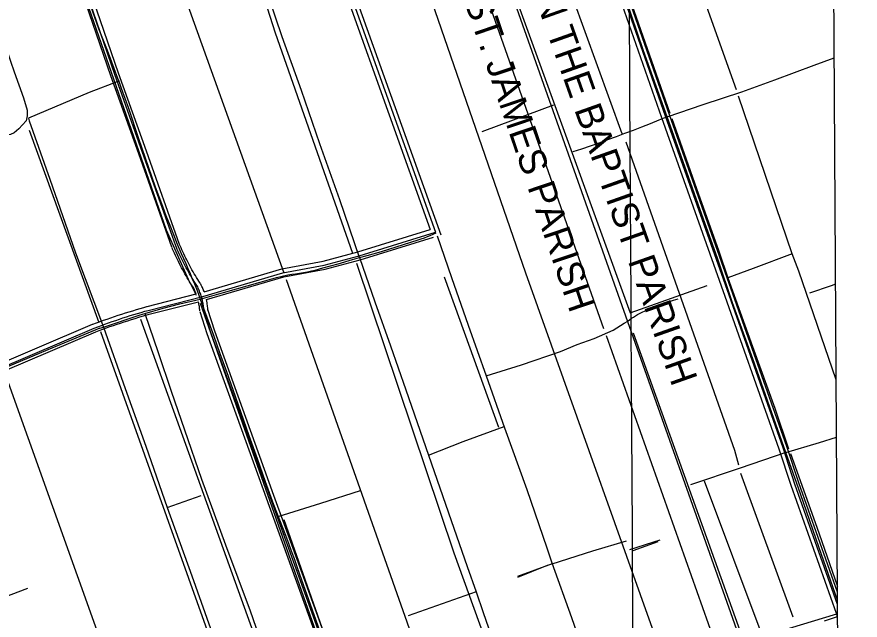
# Model space of a CAD drawing. Extents: x 3477039 to 3515015, y 546746 to 572297.
# Drawn here: x 3484261 to 3487378, y 553087 to 555318 of the extents above; entities that cross this region are included whole.
import ezdxf

# ---------------------------------------------------------------- set-up
doc = ezdxf.new("R2010")
doc.units = 0
for name, color, linetype in [('V-ANNO-SYMB', 7, 'Continuous'), ('V-DTCH-CNTR', 7, 'Continuous'), ('V-GRID-MAJR', 7, 'Continuous'), ('V-ROAD-CNTR', 7, 'Continuous'), ('V-SITE-VEGE', 7, 'Continuous'), ('V-TOPO-BNDY', 7, 'Continuous'), ('V-TOPO-GNAM-IDEN', 7, 'Continuous'), ('V-TOPO-SHOR', 7, 'Continuous')]:
    doc.layers.add(name, color=color, linetype=linetype)

msp = doc.modelspace()

# ---------------------------------------------------------------- linework, layer by layer
at = {"layer": 'V-ANNO-SYMB'}
msp.add_lwpolyline([(3487280.7, 555437.8), (3500171.5, 555514.5), (3500191.1, 552220.1), (3487300.3, 552143.4)], close=True, dxfattribs=at)
at = {"layer": 'V-DTCH-CNTR'}
for p, q in [((3485910, 553748.2), (3486062, 553803.1)), ((3485782.7, 553697.4), (3485910, 553748.2)), ((3484816.4, 553503.5), (3484941.3, 553547.6)), ((3486526.2, 553347.9), (3486638.8, 553384)), ((3486239.5, 553295.1), (3486111, 553248.8)), ((3485958.6, 553191.4), (3485706.9, 553103.3))]:
    msp.add_line(p, q, dxfattribs=at)
for points in [[(3487294.2, 553160.7), (3487226.6, 553354.4), (3487156.8, 553554), (3487103.2, 553706.9), (3487044.6, 553875.3), (3486981, 554053.9), (3486906.5, 554261.1), (3486850.6, 554426.2), (3486786.6, 554604.1), (3486716.4, 554802.9), (3486664.4, 554948.7), (3486577, 555192.3), (3486508.8, 555393.9), (3486436.6, 555597.8), (3486408.3, 555673.5), (3486403.2, 555687.8)], [(3484429, 555662.7), (3484482, 555502.8), (3484562.7, 555275.1)], [(3485527.6, 554427.9), (3485454.4, 554641.2), (3485380.7, 554848.3), (3485312.5, 555045.4), (3485241.5, 555244.9), (3485170.2, 555456.6)], [(3484562.7, 555275.1), (3484577.2, 555238.5), (3484591.4, 555201.8), (3484605.4, 555165.1), (3484619.3, 555128.2), (3484632.9, 555091.3), (3484637, 555080.2)], [(3486664.4, 554948.7), (3486797.3, 554993.6), (3486940.1, 555040.8), (3487061.9, 555085.4), (3487207.9, 555139.7), (3487282.3, 555166.4)], [(3484637, 555080.2), (3484527.4, 555038.3), (3484399.2, 554984.6), (3484303, 554943.8), (3484306.5, 554934.3)], [(3484637, 555080.2), (3484646.4, 555054.4), (3484659.6, 555017.3), (3484672.7, 554980.2), (3484685.5, 554943), (3484698.2, 554905.7), (3484710.6, 554868.4), (3484722.5, 554832.5), (3484734.6, 554796.7), (3484746.9, 554761), (3484759.5, 554725.3), (3484772.2, 554689.7), (3484785.2, 554654.2), (3484798.4, 554618.7), (3484811.8, 554583.4), (3484825.4, 554548.1), (3484839.2, 554512.9), (3484853.2, 554477.8), (3484867.4, 554442.7), (3484876.2, 554424.4), (3484884.7, 554405.9), (3484893, 554387.4), (3484901.1, 554368.7), (3484909.1, 554350), (3484916.8, 554331.2), (3484924.3, 554312.3), (3484931.6, 554293.3), (3484938.7, 554274.2), (3484963, 554207.5), (3484987.2, 554140.8), (3485011.1, 554073.9), (3485034.9, 554007), (3485058.5, 553940), (3485088.3, 553854.8), (3485118.2, 553769.7), (3485148.4, 553684.6), (3485178.8, 553599.7), (3485209.4, 553514.8), (3485220.8, 553486.4), (3485226.9, 553471), (3485232, 553458), (3485243, 553429.5), (3485253.8, 553400.9), (3485264.5, 553372.3), (3485274.9, 553343.6), (3485285.1, 553314.8), (3485295.1, 553285.9), (3485304.9, 553257), (3485351.8, 553125.2), (3485398.5, 552993.3)], [(3485980, 554894.2), (3486149.6, 554956.9), (3486245.9, 554992.6)], [(3486664.4, 554948.7), (3486633.1, 554935.8), (3486601.7, 554923.2), (3486570.2, 554910.7), (3486538.7, 554898.5), (3486507.1, 554886.5), (3486475.4, 554874.7), (3486443.6, 554863.1), (3486411.8, 554851.7), (3486379.9, 554840.5), (3486347.9, 554829.5), (3486315.8, 554818.7)], [(3484306.5, 554934.3), (3484382, 554718.4), (3484477.3, 554446.2), (3484580.2, 554170.7)], [(3484567.5, 554166.5), (3484580.2, 554170.7), (3484715.9, 554215.7), (3484733.9, 554221), (3484801.4, 554241.2), (3484862.7, 554257), (3484938.7, 554274.2), (3485024.5, 554298.6), (3485160.2, 554337.6), (3485220.4, 554353.8), (3485261.9, 554364.5), (3485276.5, 554366.3), (3485291.1, 554368.3), (3485305.7, 554370.6), (3485320.2, 554373.1), (3485334.7, 554375.8), (3485349.1, 554378.8), (3485363.5, 554382), (3485391.8, 554389.8), (3485420.2, 554397.4), (3485448.6, 554404.8), (3485501.8, 554420.4), (3485527.6, 554427.9), (3485555.1, 554435.8), (3485608.4, 554451.1), (3485635.7, 554459.2), (3485663, 554467.4), (3485690.3, 554475.8), (3485717.4, 554484.5), (3485744.5, 554493.3), (3485755.7, 554497.2), (3485766.9, 554501.2), (3485777.9, 554505.5), (3485788.9, 554509.9), (3485799.8, 554514.5), (3485810.7, 554519.2)], [(3485527.6, 554427.9), (3485584.4, 554264.7), (3485641.3, 554101.5), (3485698.2, 553938.4), (3485740.6, 553817.9), (3485782.7, 553697.4), (3485824.5, 553576.7), (3485866, 553456), (3485895.9, 553371), (3485925.7, 553286), (3485958.6, 553191.4), (3485984.7, 553115.9), (3486014, 553030.7)], [(3487287.3, 554329.9), (3487270.4, 554323.8), (3487190.2, 554296.7)], [(3485995.7, 553990.8), (3486125.5, 554031.9), (3486270.4, 554080.3), (3486332.2, 554106.3), (3486394.3, 554128.8), (3486464.8, 554159.1), (3486478.2, 554168.1), (3486491.7, 554176.8), (3486505.4, 554185.3), (3486519.1, 554193.5), (3486526, 554198.6), (3486532.9, 554203.5), (3486540, 554208.2), (3486547.2, 554212.8), (3486554.5, 554217.1), (3486561.9, 554221.3), (3486569.5, 554225.2), (3486586.1, 554232.2), (3486602.9, 554239), (3486619.7, 554245.6), (3486636.6, 554252), (3486653.6, 554258.2), (3486670.6, 554264.2), (3486687.7, 554270), (3486704.9, 554275.6)], [(3484733.9, 554221), (3484782.3, 554077.5), (3484830.9, 553934), (3484879.7, 553790.6), (3484943.6, 553608.4), (3485031.2, 553365.8), (3485122.6, 553121.1), (3485187.7, 552933.3), (3485189.2, 552929), (3485266.3, 552714.8), (3485342.2, 552501), (3485397.8, 552349), (3485475.8, 552139.7), (3485478.4, 552132.4)], [(3484580.2, 554170.7), (3484660.3, 553944.2), (3484737, 553730.4), (3484816.4, 553503.5), (3484907.4, 553251.7), (3484976.7, 553056.1), (3485072.4, 552793.6), (3485107.4, 552701.4), (3485110, 552694.4), (3485185.5, 552481.4), (3485278.8, 552219.3), (3485310.1, 552131.4)], [(3484567.5, 554166.5), (3484375.3, 554086.7), (3484202, 554014.4), (3484115.2, 553973.7), (3484030.7, 553939.2), (3483909.8, 553892.7), (3483811.2, 553848.7), (3483704.7, 553807.1)], [(3487103.2, 553706.9), (3487227.7, 553744), (3487290.7, 553763.4)], [(3487103.2, 553706.9), (3486934.5, 553648.9), (3486750.7, 553588.2)], [(3485226.9, 553471), (3485384.3, 553520.3), (3485530.5, 553566.4)], [(3486239.5, 553295.1), (3486389.9, 553343.5), (3486514.5, 553380.5)], [(3483971.2, 553075.5), (3484131.9, 553141), (3484213, 553172), (3484301, 553205.7)], [(3487246.7, 553085), (3487279.6, 553096), (3487294.6, 553101.2)]]:
    msp.add_lwpolyline(points, dxfattribs=at)
at = {"layer": 'V-GRID-MAJR'}
msp.add_spline([(3486543.6, 552138.8), (3486509.2, 558197.8), (3486474.8, 564258.8), (3486440.4, 570319.8), (3486440.4, 570321.7)], degree=3, dxfattribs=at)
at = {"layer": 'V-ROAD-CNTR'}
for points in [[(3487294.6, 553099.8), (3487290.4, 553111.6), (3487122.5, 553585.3), (3487078.7, 553719.7), (3486858.5, 554342.7), (3486644.5, 554945.4), (3486385.7, 555686.2), (3486225.5, 556150.9), (3486151.3, 556357.4)], [(3487294.3, 553145.3), (3487136.7, 553590.2), (3487092.9, 553724.5), (3486872.6, 554347.8), (3486658.7, 554950.4), (3486399.9, 555691.1), (3486239.6, 556155.8), (3486165.4, 556362.5)], [(3487294.1, 553191), (3487150.9, 553595), (3487107.1, 553729.3), (3486886.8, 554352.8), (3486672.8, 554955.4), (3486414.1, 555696.1), (3486253.8, 556160.8), (3486179.5, 556367.6)], [(3484833.7, 554466.1), (3484711.2, 554811.3), (3484608.1, 555100.6), (3484475.3, 555488.8), (3484401.8, 555699.6), (3484301.8, 556006.3), (3484265.1, 556102.1)], [(3484847.8, 554471.1), (3484725.3, 554816.3), (3484622.3, 555105.6), (3484489.5, 555493.7), (3484416, 555704.4), (3484315.9, 556011.3), (3484279.1, 556107.4)], [(3484862, 554476.1), (3484739.5, 554821.4), (3484636.4, 555110.5), (3484503.7, 555498.6), (3484430.2, 555709.2), (3484330.1, 556016.3), (3484293.1, 556112.8)], [(3485263.5, 556105.8), (3485513.9, 555390.3), (3485827.6, 554512.1)], [(3485238.6, 556086.2), (3485485.7, 555380.3), (3485788.8, 554531.5)], [(3485249.4, 556100.8), (3485499.8, 555385.3), (3485808.2, 554521.8)], [(3484745.6, 554232.9), (3484947.4, 554284), (3485243.9, 554371.9), (3485396.4, 554400.2), (3485525.4, 554434.6), (3485808.2, 554521.8)], [(3484953, 554301.3), (3485240.4, 554386.5), (3485393.1, 554414.8), (3485521.3, 554449), (3485788.8, 554531.5)], [(3484961.3, 554272.5), (3485247.4, 554357.3), (3485399.7, 554385.5), (3485529.6, 554420.2), (3485801.3, 554503.9)], [(3485814.6, 554508), (3485867.7, 554354.8), (3485929.4, 554178.2), (3485995.7, 553990.8), (3486063.6, 553798.3), (3486145.5, 553570.6), (3486219.6, 553354.7), (3486237.8, 553299.7), (3486310.8, 553096.5), (3486373.6, 552916.3), (3486458.6, 552675.1), (3486529.6, 552469.5), (3486613, 552236.2), (3486648, 552139.4)], [(3484913.1, 554317), (3484908.5, 554324.1), (3484903.9, 554331.3), (3484899.3, 554338.5), (3484894.9, 554345.8), (3484890.5, 554353.1), (3484886.1, 554360.5), (3484881.9, 554367.9), (3484877.7, 554375.3), (3484873.6, 554382.8), (3484869.5, 554390.3), (3484865.6, 554397.9), (3484861.7, 554405.5), (3484857.8, 554413.1), (3484854.1, 554420.8), (3484850.4, 554428.5), (3484846.8, 554436.2), (3484843.2, 554444), (3484839.8, 554451.8), (3484836.4, 554459.6), (3484834, 554465.2)], [(3484925.7, 554325.3), (3484921.1, 554332.3), (3484916.5, 554339.3), (3484912.1, 554346.5), (3484907.7, 554353.6), (3484903.4, 554360.8), (3484899.1, 554368), (3484894.9, 554375.3), (3484890.8, 554382.6), (3484886.7, 554390), (3484882.8, 554397.4), (3484878.9, 554404.8), (3484875, 554412.3), (3484871.3, 554419.8), (3484867.6, 554427.3), (3484864, 554434.9), (3484860.4, 554442.5), (3484856.9, 554450.1), (3484853.5, 554457.8), (3484850.2, 554465.5), (3484847.8, 554471.1)], [(3484938.2, 554333.5), (3484933.6, 554340.4), (3484929.2, 554347.4), (3484924.8, 554354.4), (3484920.5, 554361.4), (3484916.2, 554368.5), (3484912.1, 554375.6), (3484907.9, 554382.7), (3484903.9, 554389.9), (3484899.9, 554397.1), (3484896, 554404.4), (3484892.2, 554411.7), (3484888.4, 554419.1), (3484884.7, 554426.4), (3484881.1, 554433.8), (3484877.5, 554441.3), (3484874, 554448.8), (3484870.6, 554456.3), (3484867.3, 554463.8), (3484864, 554471.4), (3484861.7, 554476.9)], [(3484951.9, 554232), (3484951.6, 554236.3), (3484951.2, 554240.6), (3484950.7, 554244.9), (3484950.1, 554249.2), (3484949.5, 554253.5), (3484948.8, 554257.7), (3484948, 554262), (3484947.2, 554266.2), (3484946.2, 554270.4), (3484945.2, 554274.6), (3484944.1, 554278.8), (3484942.9, 554283), (3484941.7, 554287.1), (3484940.3, 554291.2), (3484938.9, 554295.3), (3484937.4, 554299.4), (3484935.9, 554303.4), (3484934.2, 554307.4), (3484932.5, 554311.4), (3484930.8, 554315.4), (3484928.9, 554319.3), (3484927, 554323.1), (3484925.9, 554325.3)], [(3484953, 554301.3), (3484948.1, 554313.2), (3484946.3, 554317.5), (3484944.4, 554321.6), (3484942.4, 554325.8), (3484940.4, 554329.9), (3484939.2, 554332.1)], [(3484741.9, 554247.4), (3484923.9, 554293.5)], [(3484923.9, 554293.5), (3484918.8, 554305.4), (3484917.1, 554309.1), (3484915.4, 554312.7), (3484913.6, 554316.4), (3484912.6, 554318.4)], [(3484951.2, 554305.5), (3484950.1, 554308.4)], [(3484749.3, 554218.3), (3484932.4, 554264.7)], [(3484936.9, 554230.9), (3484936.6, 554235.1), (3484936.2, 554239.1), (3484935.8, 554243.1), (3484935.3, 554247.1), (3484934.7, 554251.1), (3484932.4, 554264.7)], [(3484966.8, 554233), (3484966.5, 554237.5), (3484966.1, 554242.1), (3484965.6, 554246.7), (3484965, 554251.2), (3484964.3, 554255.8), (3484963.6, 554260.3), (3484961.3, 554272.5)], [(3484541.4, 554181.6), (3484554.6, 554186.5), (3484567.9, 554191.4), (3484581.2, 554196.2), (3484594.5, 554200.9), (3484607.9, 554205.5), (3484621.3, 554210.1), (3484634.7, 554214.6), (3484648.1, 554219), (3484661.6, 554223.3), (3484675.1, 554227.6), (3484688.6, 554231.7), (3484702.2, 554235.9), (3484715.7, 554239.9), (3484729.3, 554243.8), (3484741.5, 554247.3)], [(3484546.6, 554167.5), (3484559.8, 554172.5), (3484573, 554177.3), (3484586.2, 554182), (3484599.5, 554186.7), (3484612.8, 554191.3), (3484626.1, 554195.9), (3484639.4, 554200.3), (3484652.8, 554204.7), (3484666.2, 554209), (3484679.6, 554213.3), (3484693, 554217.4), (3484706.5, 554221.5), (3484719.9, 554225.5), (3484733.4, 554229.4), (3484745.6, 554232.9)], [(3485573.2, 552492), (3485368.6, 553069.2), (3485196.9, 553543.7), (3484978, 554150.5), (3484951.9, 554232)], [(3485587.3, 552497), (3485382.7, 553074.3), (3485211, 553548.8), (3484992.2, 554155.3), (3484966.2, 554236.5)], [(3484551.9, 554153.5), (3484565, 554158.4), (3484578.1, 554163.2), (3484591.3, 554167.9), (3484604.4, 554172.6), (3484617.6, 554177.2), (3484630.9, 554181.7), (3484644.1, 554186.1), (3484657.4, 554190.5), (3484670.7, 554194.7), (3484684, 554198.9), (3484697.4, 554203.1), (3484710.8, 554207.1), (3484724.2, 554211.1), (3484737.6, 554215), (3484749.7, 554218.4)], [(3485559, 552487), (3485354.4, 553064.2), (3485182.8, 553538.6), (3484963.8, 554145.6), (3484937.6, 554227.4)], [(3483711.7, 553827.8), (3484540.7, 554181.3)], [(3483191.7, 553595.2), (3483708.4, 553810.1), (3484546.6, 554167.5)], [(3483722, 553799.6), (3484552.5, 554153.7)]]:
    msp.add_lwpolyline(points, dxfattribs=at)
at = {"layer": 'V-SITE-VEGE'}
msp.add_lwpolyline([(3484174.2, 555350.8), (3484196.9, 555273.3), (3484237.2, 555153.8), (3484250.8, 555115.5), (3484285, 555018.9), (3484298.4, 554972.8), (3484298.8, 554952.6), (3484295.1, 554933.9), (3484268.3, 554904.3), (3484250.8, 554889.9), (3484236.7, 554883.1), (3484227, 554882.5), (3484213.1, 554888.3), (3484167.9, 555000.1), (3484109.4, 555171.3), (3484021.9, 555415.9)], dxfattribs=at)
at = {"layer": 'V-TOPO-BNDY'}
msp.add_line((3485206.1, 557902.6), (3487242.5, 552142.9), dxfattribs=at)
at = {"layer": 'V-TOPO-SHOR'}
for p, q in [((3486920.5, 555048.6), (3486666.2, 555765.2)), ((3485248.2, 554370.4), (3484778.2, 555680.5)), ((3486234.6, 555611.1), (3486496.7, 554886.7)), ((3485953.3, 555517.2), (3486429.4, 554165.8)), ((3487127.1, 554442), (3486928.2, 555025.4)), ((3484306.4, 554899), (3484563.6, 554187.7)), ((3485255.9, 554347.3), (3486036, 552135.8)), ((3486042, 553800.1), (3485841.6, 554355)), ((3484570.1, 554154.6), (3485292.2, 552131.3)), ((3486899.9, 552841.7), (3486440.3, 554138.4)), ((3486538.8, 554149.4), (3486948.8, 553004.4)), ((3484215.6, 554000.5), (3484885.1, 552128.9)), ((3486935.9, 553630.6), (3487128.6, 553098.9)), ((3486801.4, 553602.2), (3487014.8, 553033.2)), ((3485247.5, 553460), (3485603.2, 552447.7)), ((3486538.8, 553345.1), (3486631.8, 553377.9)), ((3486112, 553246.6), (3486221.5, 553290.4))]:
    msp.add_line(p, q, dxfattribs=at)
for points in [[(3484071.7, 556652.2), (3484812.9, 554531.1), (3484893.7, 554347.6), (3484923, 554288.9)], [(3485502.8, 554443.1), (3485216.6, 555257.7), (3485047.8, 555786.2)], [(3486426.6, 555667.7), (3486517.3, 555409.2), (3486606.5, 555155.1), (3486674.8, 554962.3)], [(3486049.7, 555541.8), (3486527.5, 554224), (3486812.6, 554324.2)], [(3486704.7, 552790.6), (3486142.2, 554370.4), (3485772.3, 555441.6)], [(3486681.8, 554942.9), (3486773.3, 554684), (3486855.1, 554451.3), (3486889.2, 554353.5), (3486980.4, 554099.8), (3487062.2, 553871.7), (3487113, 553721.3)], [(3486512.1, 554855.9), (3486912.8, 553715.4), (3486928.2, 553661.4)], [(3487127.1, 554442), (3486981.8, 554388), (3486889.2, 554353.5)], [(3487289.4, 553975.4), (3487151.7, 554378.1), (3487127.1, 554442)], [(3486309.3, 552137.4), (3485877.1, 553334.8), (3485517.5, 554406.4)], [(3484937.7, 554259.6), (3485451.4, 552799), (3485590.9, 552417.4), (3485568.9, 552366), (3485660.7, 552133.5)], [(3484717.5, 554200.9), (3485312, 552549.5), (3485462.5, 552132.3)], [(3487119.9, 553703.5), (3487217.3, 553431.6), (3487292.9, 553215.8), (3487293.9, 553213)], [(3486948.8, 553004.4), (3487076.1, 553045.4), (3487291.5, 553111.1)]]:
    msp.add_lwpolyline(points, dxfattribs=at)

# ---------------------------------------------------------------- texts
at = {"layer": 'V-TOPO-GNAM-IDEN'}
for s, rotation, p in [('ST. JOHN THE BAPTIST PARISH', 289.4873, (3486002.9, 555872.8)), ('ST. JAMES PARISH', 288.7434, (3485913, 555379.6))]:
    msp.add_text(s, height=100, rotation=rotation, dxfattribs=at).set_placement(p)

doc.saveas('drawing.dxf')
